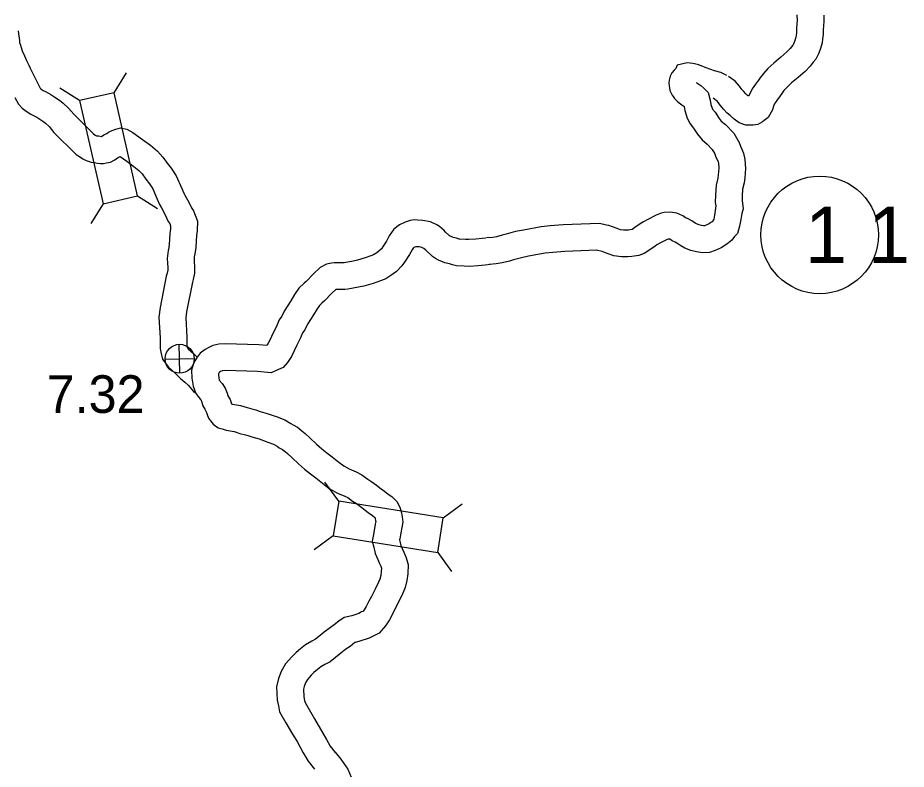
# Model space of a CAD drawing. Extents: x -939622 to -934245, y 1383184 to 1385301.
# Drawn here: x -935474.6 to -935444.68, y 1384327.58 to 1384352.88 of the extents above; entities that cross this region are included whole.
import ezdxf

# ---------------------------------------------------------------- set-up
doc = ezdxf.new("R2010")
doc.units = 0
for name, color, linetype in [('10', 7, 'Continuous'), ('20', 7, 'Continuous'), ('25', 7, 'Continuous'), ('26', 7, 'Continuous'), ('27', 7, 'Continuous')]:
    doc.layers.add(name, color=color, linetype=linetype)

msp = doc.modelspace()

# ---------------------------------------------------------------- linework, layer by layer
at = {"layer": '10'}
for points in [[(-935447.462, 1384352.967), (-935447.457, 1384352.765), (-935447.468, 1384352.609), (-935447.477, 1384352.475), (-935447.483, 1384352.311), (-935447.498, 1384352.174), (-935447.514, 1384352.034), (-935447.572, 1384351.848), (-935447.612, 1384351.719), (-935447.641, 1384351.667), (-935447.722, 1384351.484), (-935447.813, 1384351.379), (-935447.92, 1384351.247), (-935448.086, 1384351.074), (-935448.32, 1384350.872), (-935448.546, 1384350.684), (-935448.7, 1384350.536), (-935448.799, 1384350.431), (-935448.877, 1384350.324), (-935448.926, 1384350.256), (-935449.02, 1384350.126), (-935449.093, 1384350.02), (-935449.137, 1384349.935), (-935449.15, 1384349.908), (-935449.187, 1384349.775), (-935449.334, 1384349.525), (-935449.471, 1384349.415), (-935449.519, 1384349.373), (-935449.677, 1384349.291), (-935449.841, 1384349.262), (-935449.926, 1384349.259), (-935450.088, 1384349.259), (-935450.312, 1384349.346), (-935450.476, 1384349.465), (-935450.616, 1384349.586), (-935450.709, 1384349.668), (-935450.832, 1384349.799), (-935450.942, 1384349.924), (-935451.01, 1384350.031), (-935451.038, 1384350.062), (-935451.188, 1384350.168)], [(-935448.362, 1384352.98), (-935448.358, 1384352.786), (-935448.366, 1384352.671), (-935448.376, 1384352.522), (-935448.381, 1384352.378), (-935448.393, 1384352.274), (-935448.399, 1384352.221), (-935448.431, 1384352.115), (-935448.442, 1384352.08), (-935448.49, 1384351.972), (-935448.502, 1384351.958), (-935448.595, 1384351.843), (-935448.706, 1384351.728), (-935448.902, 1384351.558), (-935449.146, 1384351.356), (-935449.339, 1384351.171), (-935449.493, 1384351.007), (-935449.608, 1384350.849), (-935449.657, 1384350.781), (-935449.756, 1384350.645), (-935449.865, 1384350.485), (-935449.943, 1384350.337), (-935449.991, 1384350.235), (-935450.025, 1384350.264), (-935450.081, 1384350.314), (-935450.166, 1384350.404), (-935450.219, 1384350.465), (-935450.292, 1384350.58), (-935450.439, 1384350.741), (-935450.666, 1384350.902)], [(-935474.586, 1384352.44), (-935474.574, 1384352.341), (-935474.549, 1384352.19), (-935474.544, 1384352.112), (-935474.534, 1384352.052), (-935474.503, 1384351.952), (-935474.444, 1384351.764), (-935474.37, 1384351.597), (-935474.306, 1384351.446), (-935474.229, 1384351.278), (-935474.178, 1384351.186), (-935474.117, 1384351.053), (-935474.04, 1384350.91), (-935473.979, 1384350.777), (-935473.903, 1384350.617), (-935473.842, 1384350.514), (-935473.816, 1384350.485), (-935473.778, 1384350.452), (-935473.741, 1384350.429), (-935473.662, 1384350.395), (-935473.481, 1384350.3), (-935473.345, 1384350.205), (-935473.192, 1384350.105), (-935473.071, 1384350.007), (-935472.884, 1384349.832), (-935472.715, 1384349.628), (-935472.062, 1384348.98), (-935471.986, 1384348.931), (-935471.949, 1384348.905), (-935471.946, 1384348.905), (-935471.884, 1384348.899), (-935471.783, 1384348.878), (-935471.782, 1384348.878), (-935471.694, 1384348.935), (-935471.603, 1384348.984), (-935471.541, 1384349.022), (-935471.479, 1384349.056), (-935471.384, 1384349.1), (-935471.334, 1384349.116), (-935471.29, 1384349.131), (-935471.133, 1384349.168), (-935470.922, 1384349.129), (-935470.718, 1384349.014), (-935470.396, 1384348.776)], [(-935450.729, 1384350.939), (-935450.92, 1384351.033), (-935451.136, 1384351.092), (-935451.266, 1384351.139), (-935451.448, 1384351.209), (-935451.556, 1384351.252), (-935451.706, 1384351.307), (-935451.871, 1384351.345), (-935451.957, 1384351.35), (-935452.062, 1384351.363), (-935452.397, 1384351.278), (-935452.446, 1384351.169), (-935452.501, 1384351.115), (-935452.571, 1384351.025), (-935452.634, 1384350.914), (-935452.665, 1384350.78), (-935452.671, 1384350.69), (-935452.666, 1384350.58), (-935452.656, 1384350.529), (-935452.645, 1384350.425), (-935452.568, 1384350.272), (-935452.527, 1384350.223), (-935452.482, 1384350.158), (-935452.382, 1384350.06), (-935452.289, 1384349.978), (-935452.238, 1384349.943), (-935452.175, 1384349.902), (-935452.159, 1384349.89), (-935452.134, 1384349.754), (-935452.061, 1384349.504), (-935451.961, 1384349.304), (-935451.842, 1384349.16), (-935451.706, 1384348.957), (-935451.557, 1384348.771), (-935451.388, 1384348.628), (-935451.219, 1384348.449), (-935451.13, 1384348.296), (-935451.104, 1384348.222), (-935451.016, 1384348.028), (-935451.005, 1384347.979), (-935450.995, 1384347.819), (-935451.016, 1384347.588), (-935451.03, 1384347.476), (-935451.084, 1384347.243), (-935451.11, 1384346.907), (-935451.111, 1384346.66), (-935451.095, 1384346.544), (-935451.135, 1384346.233), (-935451.163, 1384346.093), (-935451.219, 1384346.01), (-935451.237, 1384345.995), (-935451.342, 1384345.93), (-935451.45, 1384345.88), (-935451.469, 1384345.874), (-935451.505, 1384345.873), (-935451.571, 1384345.88), (-935451.657, 1384345.903), (-935451.746, 1384345.937), (-935451.792, 1384345.965), (-935451.903, 1384346.039), (-935452.046, 1384346.116), (-935452.11, 1384346.148), (-935452.21, 1384346.215), (-935452.409, 1384346.302), (-935452.636, 1384346.335), (-935452.831, 1384346.318), (-935452.937, 1384346.298), (-935453.108, 1384346.231), (-935453.403, 1384346.08), (-935453.531, 1384346.007), (-935453.637, 1384345.943), (-935453.82, 1384345.812), (-935453.911, 1384345.754), (-935453.921, 1384345.75), (-935454.03, 1384345.73), (-935454.092, 1384345.726), (-935454.202, 1384345.726), (-935454.302, 1384345.742), (-935454.414, 1384345.781), (-935454.568, 1384345.84), (-935454.702, 1384345.883), (-935454.77, 1384345.895), (-935454.86, 1384345.92), (-935455.027, 1384345.953), (-935456.229, 1384345.906), (-935456.67, 1384345.876), (-935456.975, 1384345.838), (-935457.568, 1384345.731), (-935457.834, 1384345.679), (-935458.154, 1384345.598), (-935458.292, 1384345.554), (-935458.478, 1384345.508), (-935458.603, 1384345.486), (-935458.81, 1384345.467)], [(-935451.755, 1384350.703), (-935451.735, 1384350.689), (-935451.669, 1384350.646), (-935451.6, 1384350.597), (-935451.494, 1384350.513), (-935451.356, 1384350.358), (-935451.284, 1384350.105), (-935451.257, 1384349.963), (-935451.219, 1384349.833), (-935451.201, 1384349.797), (-935451.119, 1384349.698), (-935450.98, 1384349.491), (-935450.909, 1384349.402), (-935450.767, 1384349.282), (-935450.492, 1384348.991), (-935450.31, 1384348.674), (-935450.268, 1384348.558), (-935450.159, 1384348.315), (-935450.112, 1384348.108), (-935450.092, 1384347.807), (-935450.121, 1384347.489), (-935450.143, 1384347.317), (-935450.192, 1384347.107), (-935450.21, 1384346.87), (-935450.211, 1384346.721), (-935450.172, 1384346.447), (-935450.22, 1384346.293), (-935450.247, 1384346.088), (-935450.292, 1384345.857), (-935450.368, 1384345.621), (-935450.469, 1384345.512), (-935450.552, 1384345.388), (-935450.721, 1384345.257), (-935450.914, 1384345.136), (-935451.119, 1384345.042), (-935451.307, 1384344.98), (-935451.541, 1384344.97), (-935451.74, 1384344.994), (-935451.933, 1384345.045), (-935452.142, 1384345.125), (-935452.275, 1384345.205), (-935452.368, 1384345.267), (-935452.463, 1384345.318), (-935452.565, 1384345.37), (-935452.644, 1384345.422), (-935452.658, 1384345.429), (-935452.661, 1384345.429), (-935452.695, 1384345.426), (-935452.736, 1384345.41), (-935452.976, 1384345.287), (-935453.077, 1384345.23), (-935453.141, 1384345.191), (-935453.314, 1384345.068), (-935453.51, 1384344.941), (-935453.688, 1384344.877), (-935453.919, 1384344.836), (-935454.06, 1384344.826), (-935454.275, 1384344.825), (-935454.525, 1384344.867), (-935454.723, 1384344.936), (-935454.868, 1384344.991), (-935454.917, 1384345.007), (-935454.963, 1384345.015), (-935455.067, 1384345.043), (-935455.1, 1384345.05), (-935456.181, 1384345.007), (-935456.584, 1384344.98), (-935456.84, 1384344.948), (-935457.402, 1384344.847), (-935457.637, 1384344.801), (-935457.906, 1384344.732), (-935458.046, 1384344.687), (-935458.293, 1384344.626), (-935458.485, 1384344.593), (-935458.726, 1384344.571)], [(-935474.699, 1384350.194), (-935474.569, 1384349.975), (-935474.444, 1384349.838), (-935474.317, 1384349.729), (-935474.161, 1384349.629), (-935474.047, 1384349.581), (-935473.95, 1384349.53), (-935473.85, 1384349.46), (-935473.724, 1384349.377), (-935473.663, 1384349.328), (-935473.541, 1384349.214), (-935473.38, 1384349.02), (-935472.629, 1384348.275), (-935472.487, 1384348.183), (-935472.405, 1384348.126), (-935472.298, 1384348.071), (-935472.122, 1384348.017), (-935472.016, 1384348.007), (-935471.925, 1384347.989), (-935471.808, 1384347.975), (-935471.707, 1384347.976), (-935471.606, 1384347.994), (-935471.478, 1384348.021), (-935471.334, 1384348.096), (-935471.237, 1384348.159), (-935471.155, 1384348.203), (-935471.144, 1384348.21), (-935470.93, 1384348.052)], [(-935470.402, 1384348.781), (-935470.131, 1384348.588), (-935469.895, 1384348.387), (-935469.715, 1384348.188), (-935469.568, 1384347.985), (-935469.436, 1384347.813), (-935469.259, 1384347.552), (-935469.073, 1384347.127), (-935469.011, 1384346.978), (-935468.974, 1384346.909), (-935468.842, 1384346.675), (-935468.751, 1384346.479), (-935468.68, 1384346.38), (-935468.548, 1384346.029), (-935468.558, 1384345.707), (-935468.576, 1384345.545), (-935468.586, 1384345.353), (-935468.607, 1384345.142), (-935468.635, 1384344.929), (-935468.645, 1384344.88), (-935468.653, 1384344.832), (-935468.662, 1384344.738), (-935468.661, 1384344.657), (-935468.648, 1384344.504), (-935468.648, 1384344.276), (-935468.697, 1384344.065), (-935468.718, 1384343.982), (-935468.915, 1384342.978), (-935468.94, 1384342.775), (-935468.9, 1384342.127), (-935468.901, 1384341.815), (-935468.898, 1384341.796), (-935468.893, 1384341.774), (-935468.857, 1384341.729), (-935468.683, 1384341.57), (-935468.571, 1384341.461)], [(-935470.924, 1384348.048), (-935470.685, 1384347.877), (-935470.523, 1384347.74), (-935470.414, 1384347.619), (-935470.289, 1384347.448), (-935470.167, 1384347.288), (-935470.051, 1384347.115), (-935469.9, 1384346.772), (-935469.824, 1384346.591), (-935469.763, 1384346.477), (-935469.644, 1384346.264), (-935469.532, 1384346.024), (-935469.481, 1384345.953), (-935469.453, 1384345.878), (-935469.456, 1384345.772), (-935469.473, 1384345.62), (-935469.484, 1384345.421), (-935469.502, 1384345.246), (-935469.524, 1384345.072), (-935469.53, 1384345.042), (-935469.546, 1384344.952), (-935469.562, 1384344.774), (-935469.56, 1384344.615), (-935469.548, 1384344.468), (-935469.548, 1384344.378), (-935469.571, 1384344.279), (-935469.597, 1384344.18), (-935469.804, 1384343.119), (-935469.843, 1384342.802), (-935469.8, 1384342.102), (-935469.802, 1384341.741), (-935469.781, 1384341.622), (-935469.729, 1384341.385), (-935469.638, 1384341.265), (-935469.517, 1384341.112), (-935469.3, 1384340.914), (-935469.113, 1384340.733), (-935468.976, 1384340.612), (-935468.864, 1384340.503), (-935468.735, 1384340.359), (-935468.647, 1384340.249)], [(-935458.841, 1384345.463), (-935458.966, 1384345.442), (-935459.173, 1384345.426), (-935459.413, 1384345.408), (-935459.522, 1384345.411), (-935459.709, 1384345.424), (-935459.731, 1384345.428), (-935459.826, 1384345.458), (-935459.943, 1384345.485), (-935459.954, 1384345.489), (-935460.034, 1384345.522), (-935460.052, 1384345.533), (-935460.063, 1384345.54), (-935460.082, 1384345.559), (-935460.195, 1384345.664), (-935460.244, 1384345.712), (-935460.402, 1384345.854), (-935460.492, 1384345.902), (-935460.701, 1384346.006), (-935460.957, 1384346.058), (-935461.124, 1384346.065), (-935461.242, 1384346.076), (-935461.39, 1384346.049), (-935461.554, 1384346), (-935461.74, 1384345.908), (-935461.937, 1384345.756), (-935462.092, 1384345.542), (-935462.185, 1384345.361), (-935462.298, 1384345.185), (-935462.356, 1384345.103), (-935462.439, 1384345.018), (-935462.512, 1384344.965), (-935462.624, 1384344.893), (-935462.706, 1384344.858), (-935462.902, 1384344.793), (-935463.164, 1384344.719), (-935463.307, 1384344.687), (-935463.606, 1384344.631), (-935463.627, 1384344.629), (-935463.847, 1384344.629), (-935463.945, 1384344.625), (-935464.031, 1384344.617), (-935464.201, 1384344.58), (-935464.414, 1384344.469), (-935464.655, 1384344.248), (-935464.886, 1384344.002), (-935464.957, 1384343.943), (-935465.131, 1384343.777), (-935465.276, 1384343.566), (-935465.404, 1384343.35), (-935465.63, 1384342.997), (-935465.709, 1384342.831), (-935465.796, 1384342.706), (-935465.891, 1384342.484), (-935466.012, 1384342.244), (-935466.101, 1384342.044), (-935466.162, 1384341.921), (-935466.196, 1384341.87), (-935466.213, 1384341.846), (-935466.478, 1384341.871), (-935467.619, 1384341.9), (-935467.828, 1384341.891), (-935468.033, 1384341.839), (-935468.167, 1384341.772), (-935468.285, 1384341.715), (-935468.455, 1384341.585), (-935468.56, 1384341.447), (-935468.634, 1384341.326), (-935468.688, 1384341.2), (-935468.753, 1384341.014), (-935468.737, 1384340.747), (-935468.691, 1384340.47), (-935468.6, 1384340.223)], [(-935458.695, 1384344.575), (-935458.857, 1384344.548), (-935459.104, 1384344.529), (-935459.391, 1384344.508), (-935459.563, 1384344.512), (-935459.828, 1384344.53), (-935459.957, 1384344.555), (-935460.063, 1384344.589), (-935460.218, 1384344.624), (-935460.299, 1384344.658), (-935460.432, 1384344.713), (-935460.531, 1384344.77), (-935460.637, 1384344.842), (-935460.705, 1384344.909), (-935460.817, 1384345.013), (-935460.861, 1384345.057), (-935460.92, 1384345.11), (-935460.996, 1384345.148), (-935461.066, 1384345.162), (-935461.188, 1384345.167), (-935461.196, 1384345.168), (-935461.223, 1384345.16), (-935461.26, 1384345.141), (-935461.285, 1384345.122), (-935461.323, 1384345.07), (-935461.403, 1384344.913), (-935461.551, 1384344.683), (-935461.663, 1384344.523), (-935461.85, 1384344.333), (-935462.005, 1384344.221), (-935462.203, 1384344.094), (-935462.387, 1384344.017), (-935462.636, 1384343.933), (-935462.943, 1384343.846), (-935463.127, 1384343.805), (-935463.484, 1384343.738), (-935463.588, 1384343.729), (-935463.83, 1384343.729), (-935463.882, 1384343.727), (-935463.891, 1384343.726), (-935463.893, 1384343.726), (-935464.022, 1384343.608), (-935464.27, 1384343.343), (-935464.36, 1384343.269), (-935464.442, 1384343.191), (-935464.517, 1384343.081), (-935464.637, 1384342.878), (-935464.841, 1384342.559), (-935464.928, 1384342.376), (-935465.006, 1384342.266), (-935465.075, 1384342.103), (-935465.199, 1384341.859), (-935465.286, 1384341.661), (-935465.381, 1384341.471), (-935465.449, 1384341.369), (-935465.517, 1384341.268), (-935465.665, 1384341.108), (-935465.815, 1384341.036), (-935466.07, 1384340.929), (-935466.531, 1384340.972), (-935467.613, 1384340.999), (-935467.698, 1384340.996), (-935467.718, 1384340.991), (-935467.767, 1384340.966), (-935467.808, 1384340.946), (-935467.813, 1384340.943), (-935467.816, 1384340.938), (-935467.833, 1384340.911), (-935467.844, 1384340.885), (-935467.842, 1384340.848), (-935467.814, 1384340.682)], [(-935467.814, 1384340.682), (-935467.712, 1384340.561), (-935467.61, 1384340.403), (-935467.547, 1384340.236), (-935467.527, 1384340.158), (-935467.52, 1384340.146), (-935467.451, 1384340.027), (-935467.397, 1384339.885), (-935467.395, 1384339.878), (-935467.362, 1384339.867), (-935467.1, 1384339.821), (-935466.879, 1384339.751), (-935466.721, 1384339.715), (-935466.584, 1384339.679), (-935466.437, 1384339.625), (-935466.198, 1384339.554), (-935465.863, 1384339.437), (-935465.604, 1384339.336), (-935465.4, 1384339.222), (-935465.328, 1384339.176), (-935465.178, 1384339.091), (-935465.029, 1384338.971), (-935464.924, 1384338.883), (-935464.747, 1384338.72), (-935464.534, 1384338.522), (-935464.362, 1384338.366), (-935464.187, 1384338.23), (-935464.008, 1384338.091), (-935463.786, 1384337.915), (-935463.621, 1384337.789), (-935463.438, 1384337.688), (-935463.203, 1384337.589), (-935463.017, 1384337.493), (-935462.812, 1384337.345), (-935462.68, 1384337.258), (-935462.524, 1384337.141), (-935462.361, 1384337.02), (-935462.252, 1384336.936), (-935462.124, 1384336.84), (-935462.006, 1384336.756), (-935461.911, 1384336.667), (-935461.828, 1384336.581), (-935461.721, 1384336.362), (-935461.677, 1384336.209), (-935461.66, 1384336.079), (-935461.632, 1384335.89), (-935461.679, 1384335.665), (-935461.691, 1384335.591), (-935461.716, 1384335.467), (-935461.736, 1384335.338), (-935461.742, 1384335.304), (-935461.728, 1384335.251), (-935461.703, 1384335.111), (-935461.657, 1384335.011), (-935461.603, 1384334.89), (-935461.533, 1384334.729), (-935461.452, 1384334.467), (-935461.461, 1384334.152), (-935461.494, 1384333.93), (-935461.551, 1384333.698), (-935461.63, 1384333.506), (-935461.76, 1384333.243), (-935461.889, 1384332.985), (-935461.974, 1384332.819), (-935462.084, 1384332.609), (-935462.211, 1384332.407), (-935462.428, 1384332.156), (-935462.613, 1384332.069), (-935462.762, 1384331.987), (-935463.112, 1384331.876), (-935463.236, 1384331.847), (-935463.248, 1384331.839), (-935463.408, 1384331.71), (-935463.55, 1384331.616), (-935463.723, 1384331.487), (-935463.904, 1384331.337), (-935464.083, 1384331.196), (-935464.261, 1384331.104), (-935464.388, 1384331.028), (-935464.504, 1384330.93), (-935464.624, 1384330.834), (-935464.719, 1384330.741), (-935464.846, 1384330.599), (-935464.91, 1384330.484), (-935464.957, 1384330.365), (-935464.977, 1384330.276), (-935464.964, 1384330.015), (-935464.938, 1384329.894), (-935464.925, 1384329.825), (-935464.789, 1384329.586), (-935464.602, 1384329.268), (-935464.399, 1384328.93), (-935464.207, 1384328.578), (-935464.077, 1384328.358), (-935463.905, 1384328.144)], [(-935468.6, 1384340.223), (-935468.443, 1384340.031), (-935468.437, 1384340.024), (-935468.418, 1384339.995), (-935468.407, 1384339.966), (-935468.37, 1384339.818), (-935468.299, 1384339.695), (-935468.266, 1384339.638), (-935468.245, 1384339.584), (-935468.223, 1384339.517), (-935468.18, 1384339.397), (-935468.108, 1384339.303), (-935468.023, 1384339.19), (-935467.853, 1384339.075), (-935467.717, 1384339.037), (-935467.584, 1384338.992), (-935467.315, 1384338.945), (-935467.116, 1384338.882), (-935466.935, 1384338.841), (-935466.854, 1384338.819), (-935466.72, 1384338.77), (-935466.474, 1384338.698), (-935466.176, 1384338.593), (-935465.99, 1384338.52), (-935465.863, 1384338.449), (-935465.793, 1384338.404), (-935465.685, 1384338.343), (-935465.599, 1384338.274), (-935465.518, 1384338.207), (-935465.358, 1384338.059), (-935465.142, 1384337.859), (-935464.94, 1384337.675), (-935464.738, 1384337.519), (-935464.564, 1384337.384), (-935464.339, 1384337.205), (-935464.115, 1384337.034), (-935463.832, 1384336.877), (-935463.584, 1384336.773), (-935463.489, 1384336.723), (-935463.323, 1384336.604), (-935463.196, 1384336.52), (-935463.062, 1384336.42), (-935462.903, 1384336.302), (-935462.796, 1384336.219), (-935462.657, 1384336.115), (-935462.577, 1384336.058), (-935462.572, 1384336.052), (-935462.564, 1384336.037), (-935462.56, 1384336.023), (-935462.551, 1384335.956), (-935462.546, 1384335.918), (-935462.564, 1384335.827), (-935462.577, 1384335.751), (-935462.602, 1384335.626), (-935462.625, 1384335.483), (-935462.663, 1384335.257), (-935462.607, 1384335.054), (-935462.569, 1384334.842), (-935462.477, 1384334.641), (-935462.426, 1384334.526), (-935462.378, 1384334.415), (-935462.356, 1384334.344), (-935462.359, 1384334.232), (-935462.378, 1384334.104), (-935462.409, 1384333.978), (-935462.451, 1384333.876), (-935462.566, 1384333.643), (-935462.692, 1384333.393), (-935462.774, 1384333.233), (-935462.865, 1384333.057), (-935462.936, 1384332.944), (-935462.983, 1384332.89), (-935463.022, 1384332.872), (-935463.119, 1384332.818), (-935463.35, 1384332.745), (-935463.606, 1384332.686), (-935463.787, 1384332.56), (-935463.941, 1384332.437), (-935464.068, 1384332.352), (-935464.28, 1384332.195), (-935464.471, 1384332.036), (-935464.572, 1384331.956), (-935464.699, 1384331.891), (-935464.912, 1384331.762), (-935465.075, 1384331.626), (-935465.222, 1384331.508), (-935465.37, 1384331.363), (-935465.582, 1384331.125), (-935465.725, 1384330.871), (-935465.82, 1384330.63), (-935465.882, 1384330.355), (-935465.86, 1384329.897), (-935465.82, 1384329.713), (-935465.781, 1384329.508), (-935465.568, 1384329.136), (-935465.376, 1384328.808), (-935465.18, 1384328.483), (-935464.99, 1384328.134), (-935464.818, 1384327.844), (-935464.606, 1384327.579)], [(-935468.515, 1384340.125), (-935468.509, 1384340.119)], [(-935463.91, 1384328.15), (-935463.717, 1384327.919), (-935463.481, 1384327.576), (-935463.37, 1384327.31), (-935463.302, 1384327.039), (-935463.284, 1384326.703), (-935463.325, 1384326.453), (-935463.347, 1384326.18), (-935463.355, 1384325.833), (-935463.331, 1384325.603), (-935463.254, 1384325.23), (-935463.168, 1384324.832), (-935463.136, 1384324.514), (-935463.115, 1384324.312), (-935463.105, 1384324.055), (-935463.108, 1384323.862), (-935463.113, 1384323.785), (-935463.111, 1384323.764), (-935463.047, 1384323.628), (-935462.98, 1384323.427), (-935462.917, 1384323.223), (-935462.889, 1384323.036), (-935462.881, 1384322.937), (-935462.818, 1384322.358)]]:
    msp.add_lwpolyline(points, dxfattribs=at)
at = {"layer": '20'}
for p, q in [((-935471.356, 1384350.357), (-935470.935, 1384351.028)), ((-935472.515, 1384350.093), (-935473.185, 1384350.514)), ((-935470.563, 1384346.883), (-935469.892, 1384346.461)), ((-935471.721, 1384346.618), (-935472.142, 1384345.947)), ((-935463.79, 1384336.606), (-935464.255, 1384337.247)), ((-935460.27, 1384336.046), (-935459.629, 1384336.511)), ((-935463.976, 1384335.432), (-935464.617, 1384334.967)), ((-935460.456, 1384334.873), (-935459.991, 1384334.232))]:
    msp.add_line(p, q, dxfattribs=at)
for points in [[(-935470.563, 1384346.883), (-935471.356, 1384350.357), (-935472.515, 1384350.093), (-935471.721, 1384346.618)], [(-935463.976, 1384335.432), (-935460.456, 1384334.873), (-935460.27, 1384336.046), (-935463.79, 1384336.606)]]:
    msp.add_lwpolyline(points, close=True, dxfattribs=at)
at = {"layer": '26'}
for p, q in [((-935469.135, 1384340.909), (-935469.158, 1384341.886)), ((-935469.635, 1384341.386), (-935468.658, 1384341.409))]:
    msp.add_line(p, q, dxfattribs=at)
msp.add_circle((-935469.146, 1384341.397), 0.488, dxfattribs=at)
at = {"layer": '27'}
msp.add_circle((-935447.596, 1384345.569), 1.98, dxfattribs=at)

# ---------------------------------------------------------------- texts
at = {"layer": '25'}
msp.add_text('7.32', height=1.2672, dxfattribs=at).set_placement((-935473.626, 1384339.575))
at = {"layer": '27'}
msp.add_text('1 1', height=1.9008, dxfattribs=at).set_placement((-935448.093, 1384344.619))

doc.saveas('drawing.dxf')
